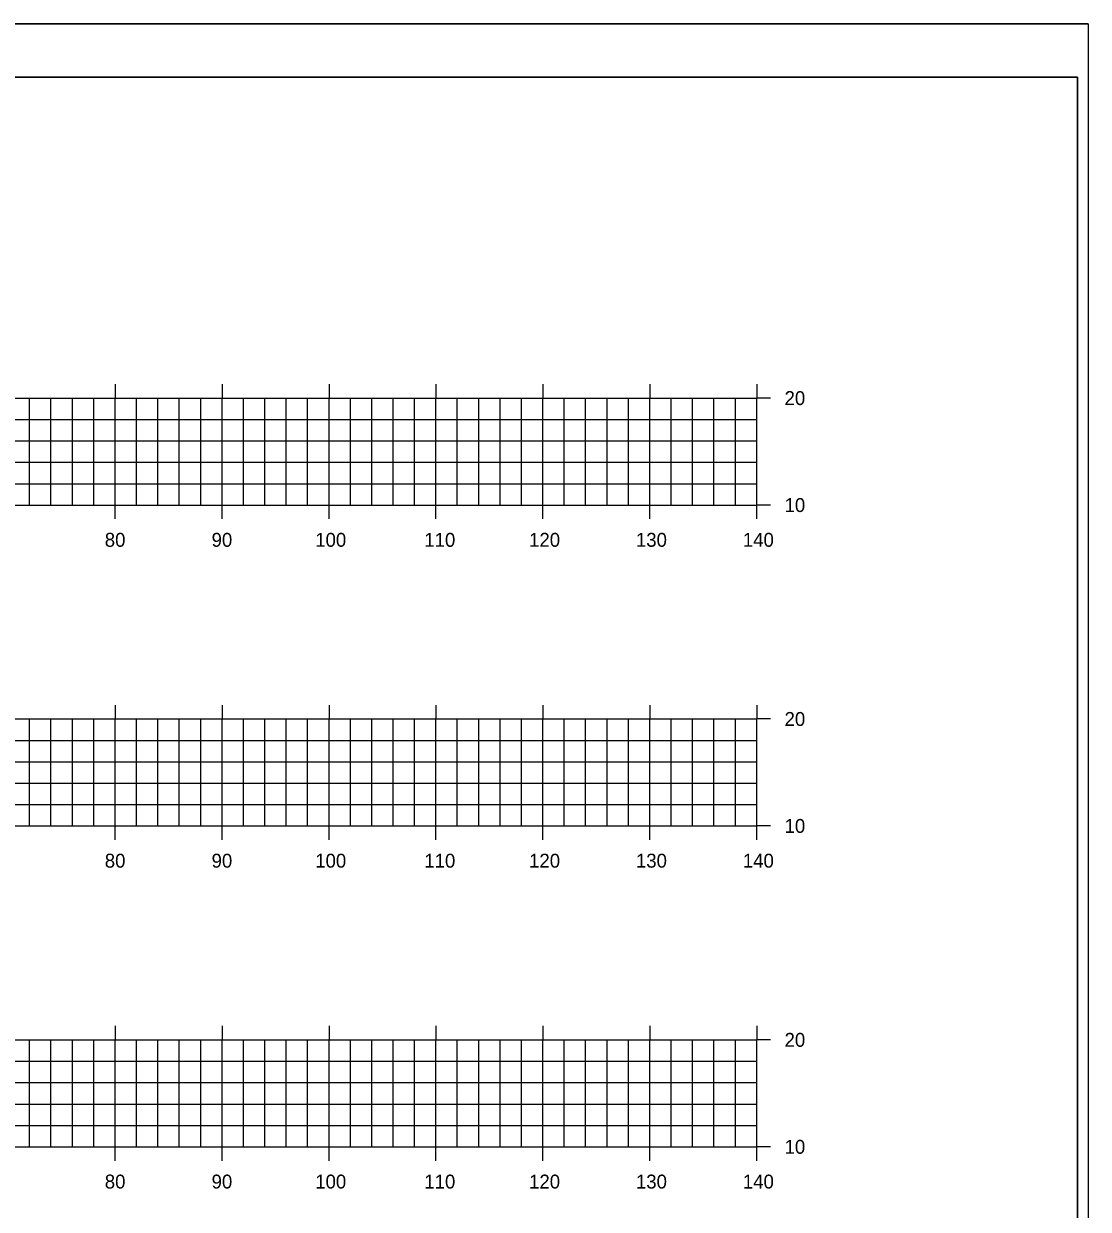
# Model space of a CAD drawing. Extents: x 40011 to 50684, y 49949 to 72236.
# Drawn here: x 43622.5 to 43722.1, y 68461 to 68571.8 of the extents above; entities that cross this region are included whole.
import ezdxf

# ---------------------------------------------------------------- set-up
doc = ezdxf.new("R2010")
doc.units = 0
for name, color, linetype in [('1', 7, 'Continuous'), ('41', 7, 'Continuous'), ('51', 7, 'Continuous'), ('53', 7, 'Continuous'), ('55', 7, 'Continuous'), ('60', 7, 'Continuous')]:
    doc.layers.add(name, color=color, linetype=linetype)

msp = doc.modelspace()

# ---------------------------------------------------------------- linework, layer by layer
at = {"layer": '1'}
for p, q in [((43722.06, 68571.8), (43372.67, 68571.8)), ((43721.06, 68566.8), (43391.06, 68566.8)), ((43721.06, 68356.8), (43721.06, 68566.8))]:
    msp.add_line(p, q, dxfattribs=at)
at = {"layer": '41'}
for points in [[(43372.67, 68571.8), (43722.06, 68571.8), (43722.06, 68351.8), (43372.67, 68351.8)], [(43391.06, 68566.8), (43721.06, 68566.8), (43721.06, 68356.8), (43391.06, 68356.8)]]:
    msp.add_lwpolyline(points, close=True, dxfattribs=at)
at = {"layer": '51'}
for p, q in [((43623.06, 68526.8), (43623.06, 68536.8)), ((43625.06, 68526.8), (43625.06, 68536.8)), ((43627.06, 68526.8), (43627.06, 68536.8)), ((43629.06, 68526.8), (43629.06, 68536.8)), ((43633.06, 68526.8), (43633.06, 68536.8)), ((43635.06, 68526.8), (43635.06, 68536.8)), ((43637.06, 68526.8), (43637.06, 68536.8)), ((43639.06, 68526.8), (43639.06, 68536.8)), ((43643.06, 68526.8), (43643.06, 68536.8)), ((43645.06, 68526.8), (43645.06, 68536.8)), ((43647.06, 68526.8), (43647.06, 68536.8)), ((43649.06, 68526.8), (43649.06, 68536.8)), ((43653.06, 68526.8), (43653.06, 68536.8)), ((43655.06, 68526.8), (43655.06, 68536.8)), ((43657.06, 68526.8), (43657.06, 68536.8)), ((43659.06, 68526.8), (43659.06, 68536.8)), ((43663.06, 68526.8), (43663.06, 68536.8)), ((43665.06, 68526.8), (43665.06, 68536.8)), ((43667.06, 68526.8), (43667.06, 68536.8)), ((43669.06, 68526.8), (43669.06, 68536.8)), ((43673.06, 68526.8), (43673.06, 68536.8)), ((43675.06, 68526.8), (43675.06, 68536.8)), ((43677.06, 68526.8), (43677.06, 68536.8)), ((43679.06, 68526.8), (43679.06, 68536.8)), ((43683.06, 68526.8), (43683.06, 68536.8)), ((43685.06, 68526.8), (43685.06, 68536.8)), ((43687.06, 68526.8), (43687.06, 68536.8)), ((43689.06, 68526.8), (43689.06, 68536.8)), ((43691.06, 68526.8), (43691.06, 68536.8)), ((43692.36, 68536.8), (43691.06, 68536.8)), ((43411.06, 68526.8), (43691.06, 68526.8)), ((43631.06, 68525.5), (43631.06, 68526.8)), ((43641.06, 68525.5), (43641.06, 68526.8)), ((43651.06, 68525.5), (43651.06, 68526.8)), ((43661.06, 68525.5), (43661.06, 68526.8)), ((43671.06, 68525.5), (43671.06, 68526.8)), ((43681.06, 68525.5), (43681.06, 68526.8)), ((43691.06, 68525.5), (43691.06, 68526.8)), ((43692.36, 68526.8), (43691.06, 68526.8)), ((43623.06, 68496.8), (43623.06, 68506.8)), ((43625.06, 68496.8), (43625.06, 68506.8)), ((43627.06, 68496.8), (43627.06, 68506.8)), ((43629.06, 68496.8), (43629.06, 68506.8)), ((43633.06, 68496.8), (43633.06, 68506.8)), ((43635.06, 68496.8), (43635.06, 68506.8)), ((43637.06, 68496.8), (43637.06, 68506.8)), ((43639.06, 68496.8), (43639.06, 68506.8)), ((43643.06, 68496.8), (43643.06, 68506.8)), ((43645.06, 68496.8), (43645.06, 68506.8)), ((43647.06, 68496.8), (43647.06, 68506.8)), ((43649.06, 68496.8), (43649.06, 68506.8)), ((43653.06, 68496.8), (43653.06, 68506.8)), ((43655.06, 68496.8), (43655.06, 68506.8)), ((43657.06, 68496.8), (43657.06, 68506.8)), ((43659.06, 68496.8), (43659.06, 68506.8)), ((43663.06, 68496.8), (43663.06, 68506.8)), ((43665.06, 68496.8), (43665.06, 68506.8)), ((43667.06, 68496.8), (43667.06, 68506.8)), ((43669.06, 68496.8), (43669.06, 68506.8)), ((43673.06, 68496.8), (43673.06, 68506.8)), ((43675.06, 68496.8), (43675.06, 68506.8)), ((43677.06, 68496.8), (43677.06, 68506.8)), ((43679.06, 68496.8), (43679.06, 68506.8)), ((43683.06, 68496.8), (43683.06, 68506.8)), ((43685.06, 68496.8), (43685.06, 68506.8)), ((43687.06, 68496.8), (43687.06, 68506.8)), ((43689.06, 68496.8), (43689.06, 68506.8)), ((43691.06, 68496.8), (43691.06, 68506.8)), ((43692.36, 68506.8), (43691.06, 68506.8)), ((43411.06, 68496.8), (43691.06, 68496.8)), ((43631.06, 68495.5), (43631.06, 68496.8)), ((43641.06, 68495.5), (43641.06, 68496.8)), ((43651.06, 68495.5), (43651.06, 68496.8)), ((43661.06, 68495.5), (43661.06, 68496.8)), ((43671.06, 68495.5), (43671.06, 68496.8)), ((43681.06, 68495.5), (43681.06, 68496.8)), ((43691.06, 68495.5), (43691.06, 68496.8)), ((43692.36, 68496.8), (43691.06, 68496.8)), ((43623.06, 68466.8), (43623.06, 68476.8)), ((43625.06, 68466.8), (43625.06, 68476.8)), ((43627.06, 68466.8), (43627.06, 68476.8)), ((43629.06, 68466.8), (43629.06, 68476.8)), ((43633.06, 68466.8), (43633.06, 68476.8)), ((43635.06, 68466.8), (43635.06, 68476.8)), ((43637.06, 68466.8), (43637.06, 68476.8)), ((43639.06, 68466.8), (43639.06, 68476.8)), ((43643.06, 68466.8), (43643.06, 68476.8)), ((43645.06, 68466.8), (43645.06, 68476.8)), ((43647.06, 68466.8), (43647.06, 68476.8)), ((43649.06, 68466.8), (43649.06, 68476.8)), ((43653.06, 68466.8), (43653.06, 68476.8)), ((43655.06, 68466.8), (43655.06, 68476.8)), ((43657.06, 68466.8), (43657.06, 68476.8)), ((43659.06, 68466.8), (43659.06, 68476.8)), ((43663.06, 68466.8), (43663.06, 68476.8)), ((43665.06, 68466.8), (43665.06, 68476.8)), ((43667.06, 68466.8), (43667.06, 68476.8)), ((43669.06, 68466.8), (43669.06, 68476.8)), ((43673.06, 68466.8), (43673.06, 68476.8)), ((43675.06, 68466.8), (43675.06, 68476.8)), ((43677.06, 68466.8), (43677.06, 68476.8)), ((43679.06, 68466.8), (43679.06, 68476.8)), ((43683.06, 68466.8), (43683.06, 68476.8)), ((43685.06, 68466.8), (43685.06, 68476.8)), ((43687.06, 68466.8), (43687.06, 68476.8)), ((43689.06, 68466.8), (43689.06, 68476.8)), ((43691.06, 68466.8), (43691.06, 68476.8)), ((43692.36, 68476.8), (43691.06, 68476.8)), ((43411.06, 68466.8), (43691.06, 68466.8)), ((43631.06, 68465.5), (43631.06, 68466.8)), ((43641.06, 68465.5), (43641.06, 68466.8)), ((43651.06, 68465.5), (43651.06, 68466.8)), ((43661.06, 68465.5), (43661.06, 68466.8)), ((43671.06, 68465.5), (43671.06, 68466.8)), ((43681.06, 68465.5), (43681.06, 68466.8)), ((43691.06, 68465.5), (43691.06, 68466.8)), ((43692.36, 68466.8), (43691.06, 68466.8))]:
    msp.add_line(p, q, dxfattribs=at)
at = {"layer": '53'}
for p, q in [((43411.06, 68534.8), (43691.06, 68534.8)), ((43411.06, 68532.8), (43691.06, 68532.8)), ((43411.06, 68530.8), (43691.06, 68530.8)), ((43411.06, 68528.8), (43691.06, 68528.8)), ((43411.06, 68504.8), (43691.06, 68504.8)), ((43411.06, 68502.8), (43691.06, 68502.8)), ((43411.06, 68500.8), (43691.06, 68500.8)), ((43411.06, 68498.8), (43691.06, 68498.8)), ((43411.06, 68474.8), (43691.06, 68474.8)), ((43411.06, 68472.8), (43691.06, 68472.8)), ((43411.06, 68470.8), (43691.06, 68470.8)), ((43411.06, 68468.8), (43691.06, 68468.8))]:
    msp.add_line(p, q, dxfattribs=at)
at = {"layer": '55'}
for p, q in [((43411.06, 68536.8), (43691.06, 68536.8)), ((43631.06, 68526.8), (43631.06, 68536.8)), ((43641.06, 68526.8), (43641.06, 68536.8)), ((43651.06, 68526.8), (43651.06, 68536.8)), ((43661.06, 68526.8), (43661.06, 68536.8)), ((43671.06, 68526.8), (43671.06, 68536.8)), ((43681.06, 68526.8), (43681.06, 68536.8)), ((43691.06, 68526.8), (43691.06, 68536.8)), ((43411.06, 68526.8), (43691.06, 68526.8)), ((43411.06, 68506.8), (43691.06, 68506.8)), ((43631.06, 68496.8), (43631.06, 68506.8)), ((43641.06, 68496.8), (43641.06, 68506.8)), ((43651.06, 68496.8), (43651.06, 68506.8)), ((43661.06, 68496.8), (43661.06, 68506.8)), ((43671.06, 68496.8), (43671.06, 68506.8)), ((43681.06, 68496.8), (43681.06, 68506.8)), ((43691.06, 68496.8), (43691.06, 68506.8)), ((43411.06, 68496.8), (43691.06, 68496.8)), ((43411.06, 68476.8), (43691.06, 68476.8)), ((43631.06, 68466.8), (43631.06, 68476.8)), ((43641.06, 68466.8), (43641.06, 68476.8)), ((43651.06, 68466.8), (43651.06, 68476.8)), ((43661.06, 68466.8), (43661.06, 68476.8)), ((43671.06, 68466.8), (43671.06, 68476.8)), ((43681.06, 68466.8), (43681.06, 68476.8)), ((43691.06, 68466.8), (43691.06, 68476.8)), ((43411.06, 68466.8), (43691.06, 68466.8))]:
    msp.add_line(p, q, dxfattribs=at)
at = {"layer": '60'}
for p, q in [((43631.06, 68538.1), (43631.06, 68536.8)), ((43641.06, 68538.1), (43641.06, 68536.8)), ((43651.06, 68538.1), (43651.06, 68536.8)), ((43661.06, 68538.1), (43661.06, 68536.8)), ((43671.06, 68538.1), (43671.06, 68536.8)), ((43681.06, 68538.1), (43681.06, 68536.8)), ((43691.06, 68538.1), (43691.06, 68536.8)), ((43631.06, 68508.1), (43631.06, 68506.8)), ((43641.06, 68508.1), (43641.06, 68506.8)), ((43651.06, 68508.1), (43651.06, 68506.8)), ((43661.06, 68508.1), (43661.06, 68506.8)), ((43671.06, 68508.1), (43671.06, 68506.8)), ((43681.06, 68508.1), (43681.06, 68506.8)), ((43691.06, 68508.1), (43691.06, 68506.8)), ((43631.06, 68478.1), (43631.06, 68476.8)), ((43641.06, 68478.1), (43641.06, 68476.8)), ((43651.06, 68478.1), (43651.06, 68476.8)), ((43661.06, 68478.1), (43661.06, 68476.8)), ((43671.06, 68478.1), (43671.06, 68476.8)), ((43681.06, 68478.1), (43681.06, 68476.8)), ((43691.06, 68478.1), (43691.06, 68476.8))]:
    msp.add_line(p, q, dxfattribs=at)

# ---------------------------------------------------------------- texts
at = {"layer": '51'}
for s, p in [('20', (43693.66, 68536.15)), ('10', (43693.66, 68526.15)), ('80', (43630.09, 68522.9)), ('90', (43640.08, 68522.9)), ('100', (43649.77, 68522.9)), ('110', (43659.97, 68522.9)), ('120', (43669.77, 68522.9)), ('130', (43679.76, 68522.9)), ('140', (43689.76, 68522.9)), ('20', (43693.66, 68506.15)), ('10', (43693.66, 68496.15)), ('80', (43630.09, 68492.9)), ('90', (43640.08, 68492.9)), ('100', (43649.77, 68492.9)), ('110', (43659.97, 68492.9)), ('120', (43669.77, 68492.9)), ('130', (43679.76, 68492.9)), ('140', (43689.76, 68492.9)), ('20', (43693.66, 68476.15)), ('10', (43693.66, 68466.15)), ('80', (43630.09, 68462.9)), ('90', (43640.08, 68462.9)), ('100', (43649.77, 68462.9)), ('110', (43659.97, 68462.9)), ('120', (43669.77, 68462.9)), ('130', (43679.76, 68462.9)), ('140', (43689.76, 68462.9))]:
    msp.add_text(s, height=1.3, dxfattribs=at).set_placement(p)

doc.saveas('drawing.dxf')
